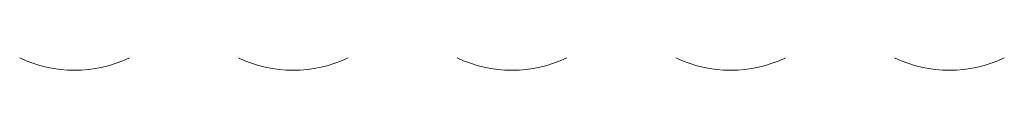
# Model space of a CAD drawing. Header units: metres. Extents: x 5.7 to 89.8, y 4 to 63.5.
# Tile 335 of 475: x 45.308 to 47.1291, y 49.8094 to 49.8323. Entities that reach past the tile are written whole.
import ezdxf

# ---------------------------------------------------------------- set-up
doc = ezdxf.new("R2010")
doc.units = ezdxf.units.M
doc.header["$MEASUREMENT"] = 0
doc.layers.add('PDF17_dim', color=7, linetype='Continuous')

msp = doc.modelspace()

# ---------------------------------------------------------------- linework, layer by layer
at = {"layer": 'PDF17_dim', "lineweight": 20}
for centre in [(45.4095, 50.0453), (45.814, 50.0453), (46.2185, 50.0453), (46.623, 50.0453), (47.0275, 50.0453)]:
    msp.add_arc(centre, 0.236, 244.5118, 295.4882, dxfattribs=at)

doc.saveas('drawing.dxf')
